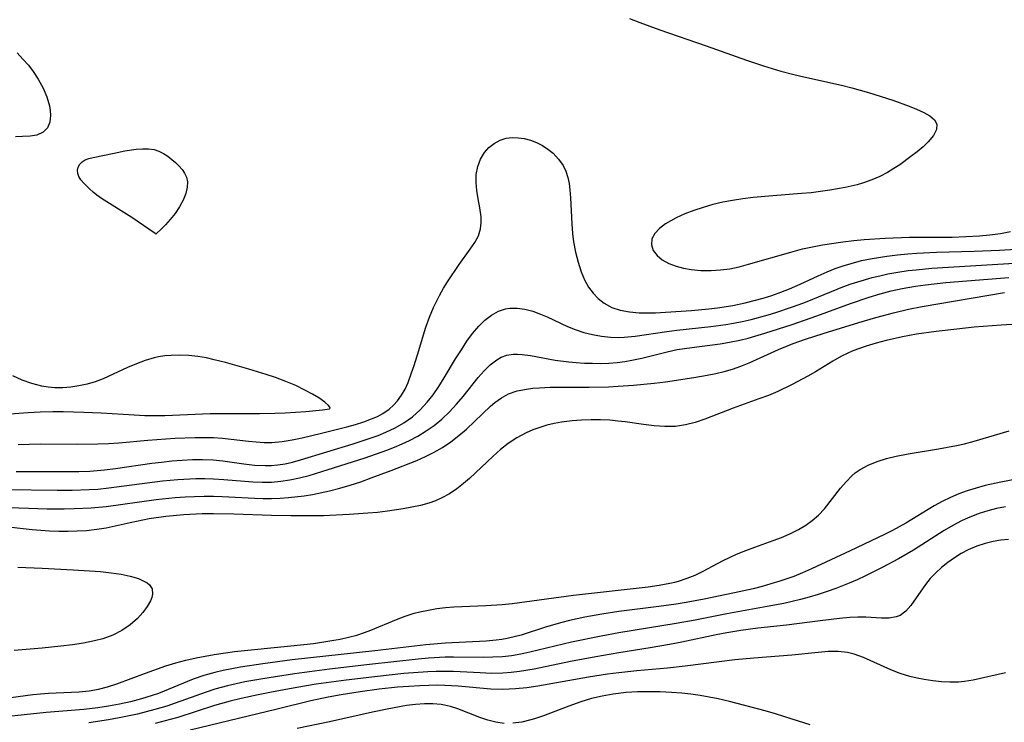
# Model space of a CAD drawing. Header units: inches. Extents: x 1073367 to 1082519, y 1569854 to 1574957.
# Tile 334 of 565: x 1081195 to 1081365, y 1570429 to 1570551. Entities that reach past the tile are written whole.
import ezdxf

# ---------------------------------------------------------------- set-up
doc = ezdxf.new("R2010")
doc.units = ezdxf.units.IN
doc.header["$MEASUREMENT"] = 0
doc.layers.add('CGG_CurvaNivelLidar_v1', color=7, linetype='Continuous', lineweight=30, true_color=0x008008)

msp = doc.modelspace()

# ---------------------------------------------------------------- linework, layer by layer
at = {"layer": 'CGG_CurvaNivelLidar_v1'}
for points in [[(1081300.4058, 1570550.7549, 78.5), (1081302.1731, 1570550.0488, 78.5), (1081305.6132, 1570548.7769, 78.5), (1081313.654, 1570546.0455, 78.5), (1081320.5831, 1570543.5763, 78.5), (1081323.534, 1570542.57, 78.5), (1081326.5199, 1570541.6524, 78.5), (1081328.8049, 1570541.0457, 78.5), (1081330.4909, 1570540.649, 78.5), (1081337.0019, 1570539.2428, 78.5), (1081338.8257, 1570538.7944, 78.5), (1081341.6744, 1570537.9907, 78.5), (1081345.9015, 1570536.6279, 78.5), (1081348.7465, 1570535.5967, 78.5), (1081349.9912, 1570535.0974, 78.5), (1081351.2543, 1570534.5214, 78.5), (1081352.3136, 1570533.9136, 78.5), (1081353.0953, 1570533.2523, 78.5), (1081353.5057, 1570532.5125, 78.5), (1081353.4366, 1570531.5669, 78.5), (1081352.9024, 1570530.5339, 78.5), (1081352.0176, 1570529.4567, 78.5), (1081351.1311, 1570528.5997, 78.5), (1081350.1215, 1570527.7402, 78.5), (1081349.0233, 1570526.8784, 78.5), (1081347.1042, 1570525.4905, 78.5), (1081346.0611, 1570524.8109, 78.5), (1081344.9791, 1570524.1701, 78.5), (1081343.6508, 1570523.4782, 78.5), (1081342.2746, 1570522.868, 78.5), (1081340.8543, 1570522.3522, 78.5), (1081339.759, 1570522.0328, 78.5), (1081337.6338, 1570521.5526, 78.5), (1081335.0235, 1570521.0926, 78.5), (1081333.4188, 1570520.8536, 78.5), (1081331.8013, 1570520.6535, 78.5), (1081330.127, 1570520.4929, 78.5), (1081325.1663, 1570520.1164, 78.5), (1081321.7649, 1570519.8008, 78.5), (1081319.9793, 1570519.5877, 78.5), (1081318.209, 1570519.3206, 78.5), (1081316.4922, 1570518.9882, 78.5), (1081314.8043, 1570518.5888, 78.5), (1081313.1024, 1570518.1111, 78.5), (1081311.4773, 1570517.5761, 78.5), (1081309.924, 1570516.9799, 78.5), (1081308.4677, 1570516.3218, 78.5), (1081307.5009, 1570515.8098, 78.5), (1081306.6157, 1570515.2657, 78.5), (1081305.5492, 1570514.4537, 78.5), (1081304.7375, 1570513.5837, 78.5), (1081304.2596, 1570512.6556, 78.5), (1081304.1868, 1570511.6642, 78.5), (1081304.495, 1570510.6803, 78.5), (1081305.1434, 1570509.7751, 78.5), (1081306.0434, 1570509.0447, 78.5), (1081307.1623, 1570508.4386, 78.5), (1081308.444, 1570507.9487, 78.5), (1081309.7078, 1570507.6054, 78.5), (1081311.0443, 1570507.3652, 78.5), (1081312.7341, 1570507.2208, 78.5), (1081314.47, 1570507.2115, 78.5), (1081316.0993, 1570507.3066, 78.5), (1081317.7291, 1570507.5196, 78.5), (1081319.3337, 1570507.8623, 78.5), (1081320.9337, 1570508.2939, 78.5), (1081328.2742, 1570510.4018, 78.5), (1081330.2759, 1570510.9333, 78.5), (1081332.0004, 1570511.3195, 78.5), (1081333.7397, 1570511.6473, 78.5), (1081337.2454, 1570512.1779, 78.5), (1081339.1682, 1570512.4121, 78.5), (1081340.9597, 1570512.5825, 78.5), (1081344.5558, 1570512.8111, 78.5), (1081348.8062, 1570512.9426, 78.5), (1081356.1529, 1570512.9971, 78.5), (1081358.5165, 1570513.0601, 78.5), (1081360.8579, 1570513.1919, 78.5), (1081362.6902, 1570513.3585, 78.5), (1081364.496, 1570513.5965, 78.5), (1081366.2655, 1570513.928, 78.5)], [(1081194.5108, 1570544.7972, 78), (1081195.534, 1570543.7473, 78), (1081196.4828, 1570542.6596, 78), (1081197.2816, 1570541.6117, 78), (1081198.187, 1570540.2544, 78), (1081199.0148, 1570538.7304, 78), (1081199.6619, 1570537.1926, 78), (1081200.1082, 1570535.6842, 78), (1081200.2626, 1570534.8295, 78), (1081200.3256, 1570534.013, 78), (1081200.211, 1570532.8254, 78), (1081199.7901, 1570531.8343, 78), (1081199.0032, 1570531.0852, 78), (1081197.9248, 1570530.6108, 78), (1081196.7562, 1570530.4028, 78), (1081195.4455, 1570530.3341, 78), (1081194.2767, 1570530.3312, 78)], [(1081194.7329, 1570477.1631, 78), (1081198.5035, 1570477.2414, 78), (1081204.9903, 1570477.1965, 78), (1081208.497, 1570477.2372, 78), (1081210.3034, 1570477.32, 78), (1081212.1067, 1570477.4445, 78), (1081217.1188, 1570477.8717, 78), (1081221.7713, 1570478.2173, 78), (1081225.3027, 1570478.3722, 78), (1081226.8952, 1570478.3806, 78), (1081228.4811, 1570478.3332, 78), (1081230.0407, 1570478.2233, 78), (1081234.5029, 1570477.7248, 78), (1081235.8656, 1570477.5909, 78), (1081237.2238, 1570477.5115, 78), (1081238.5775, 1570477.5142, 78), (1081240.3194, 1570477.6664, 78), (1081242.06, 1570477.9474, 78), (1081243.8051, 1570478.3068, 78), (1081247.1298, 1570479.081, 78), (1081251.5451, 1570480.1994, 78), (1081253.0067, 1570480.6074, 78), (1081254.4311, 1570481.0538, 78), (1081255.802, 1570481.5631, 78), (1081256.8002, 1570482.0107, 78), (1081257.7458, 1570482.5223, 78), (1081258.8363, 1570483.2688, 78), (1081259.5966, 1570483.9347, 78), (1081260.2771, 1570484.6789, 78), (1081260.9768, 1570485.6614, 78), (1081261.5758, 1570486.7322, 78), (1081262.0952, 1570487.8719, 78), (1081262.7133, 1570489.5071, 78), (1081263.1459, 1570490.7806, 78), (1081263.9595, 1570493.3945, 78), (1081264.751, 1570496.0791, 78), (1081265.1813, 1570497.4109, 78), (1081265.8194, 1570499.1286, 78), (1081266.5267, 1570500.8094, 78), (1081267.0109, 1570501.8695, 78), (1081267.5269, 1570502.9058, 78), (1081268.2209, 1570504.1402, 78), (1081268.9162, 1570505.244, 78), (1081270.9642, 1570508.2467, 78), (1081272.8528, 1570510.8717, 78), (1081273.631, 1570512.045, 78), (1081274.2556, 1570513.2225, 78), (1081274.6508, 1570514.4331, 78), (1081274.7608, 1570515.4536, 78), (1081274.7177, 1570516.5087, 78), (1081274.4941, 1570518.0343, 78), (1081274.1983, 1570519.6067, 78), (1081273.9759, 1570521.0081, 78), (1081273.8524, 1570522.4155, 78), (1081273.89, 1570523.804, 78), (1081274.1499, 1570525.1725, 78), (1081274.6303, 1570526.4555, 78), (1081275.3226, 1570527.6086, 78), (1081276.0927, 1570528.4694, 78), (1081276.9936, 1570529.18, 78), (1081277.9991, 1570529.7215, 78), (1081279.0878, 1570530.0661, 78), (1081280.0898, 1570530.1864, 78), (1081281.1242, 1570530.156, 78), (1081282.1951, 1570529.9913, 78), (1081283.2645, 1570529.7058, 78), (1081284.3143, 1570529.3081, 78), (1081285.3305, 1570528.8002, 78), (1081286.2906, 1570528.1885, 78), (1081287.1752, 1570527.4743, 78), (1081288.1176, 1570526.4718, 78), (1081288.8915, 1570525.3305, 78), (1081289.3618, 1570524.3487, 78), (1081289.7105, 1570523.302, 78), (1081289.9352, 1570522.2534, 78), (1081290.0834, 1570521.1635, 78), (1081290.207, 1570519.737, 78), (1081290.4246, 1570515.2724, 78), (1081290.5468, 1570513.578, 78), (1081290.7193, 1570512.1659, 78), (1081291.0491, 1570510.3752, 78), (1081291.4924, 1570508.6332, 78), (1081292.0459, 1570506.9619, 78), (1081292.617, 1570505.6058, 78), (1081293.3063, 1570504.3503, 78), (1081294.0869, 1570503.2892, 78), (1081294.9907, 1570502.3555, 78), (1081296.0086, 1570501.5644, 78), (1081297.332, 1570500.8417, 78), (1081298.7734, 1570500.3399, 78), (1081300.3848, 1570500.0428, 78), (1081302.0741, 1570499.9147, 78), (1081303.4742, 1570499.8891, 78), (1081304.9026, 1570499.9153, 78), (1081306.6113, 1570499.9989, 78), (1081311.1129, 1570500.3242, 78), (1081314.1003, 1570500.6026, 78), (1081315.5902, 1570500.7763, 78), (1081318.2647, 1570501.1846, 78), (1081320.3494, 1570501.6216, 78), (1081321.9151, 1570502.0097, 78), (1081323.4671, 1570502.4416, 78), (1081325.0027, 1570502.918, 78), (1081326.5185, 1570503.4423, 78), (1081328.0102, 1570504.021, 78), (1081329.8708, 1570504.84, 78), (1081332.9914, 1570506.3105, 78), (1081334.5664, 1570507.0065, 78), (1081335.9166, 1570507.5394, 78), (1081337.2872, 1570508.0189, 78), (1081338.6765, 1570508.4445, 78), (1081340.4903, 1570508.9116, 78), (1081342.3275, 1570509.2936, 78), (1081344.8856, 1570509.6968, 78), (1081346.6979, 1570509.9184, 78), (1081348.5193, 1570510.0928, 78), (1081350.0402, 1570510.2006, 78), (1081353.4502, 1570510.3501, 78), (1081359.9489, 1570510.549, 78), (1081364.3596, 1570510.7424, 78), (1081367.1896, 1570510.9083, 78)], [(1081194.3372, 1570472.4802, 77.5), (1081203.2865, 1570472.4588, 77.5), (1081205.1867, 1570472.4895, 77.5), (1081207.0827, 1570472.5642, 77.5), (1081209.6573, 1570472.7684, 77.5), (1081211.5308, 1570472.9896, 77.5), (1081217.8074, 1570473.903, 77.5), (1081219.4859, 1570474.1164, 77.5), (1081221.2697, 1570474.3046, 77.5), (1081223.0517, 1570474.4469, 77.5), (1081224.8294, 1570474.5334, 77.5), (1081226.5996, 1570474.5512, 77.5), (1081228.4125, 1570474.4795, 77.5), (1081230.0799, 1570474.3193, 77.5), (1081233.7202, 1570473.8045, 77.5), (1081235.5562, 1570473.5965, 77.5), (1081237.3894, 1570473.5052, 77.5), (1081238.4847, 1570473.5304, 77.5), (1081239.5721, 1570473.6258, 77.5), (1081240.8482, 1570473.8252, 77.5), (1081242.1172, 1570474.1025, 77.5), (1081243.5406, 1570474.4862, 77.5), (1081252.6403, 1570477.276, 77.5), (1081255.5363, 1570478.2165, 77.5), (1081256.9207, 1570478.7186, 77.5), (1081258.2755, 1570479.271, 77.5), (1081259.8664, 1570480.0336, 77.5), (1081261.3814, 1570480.9123, 77.5), (1081262.8458, 1570481.9548, 77.5), (1081264.2008, 1570483.1303, 77.5), (1081265.4327, 1570484.4356, 77.5), (1081266.4555, 1570485.7514, 77.5), (1081267.4355, 1570487.1806, 77.5), (1081268.3702, 1570488.6611, 77.5), (1081270.3221, 1570491.9226, 77.5), (1081271.3158, 1570493.5298, 77.5), (1081272.2673, 1570494.9792, 77.5), (1081273.2598, 1570496.3507, 77.5), (1081274.3151, 1570497.6066, 77.5), (1081275.3785, 1570498.6409, 77.5), (1081276.5115, 1570499.5087, 77.5), (1081277.7096, 1570500.1757, 77.5), (1081278.9724, 1570500.5951, 77.5), (1081279.672, 1570500.7008, 77.5), (1081280.9712, 1570500.7064, 77.5), (1081282.306, 1570500.5156, 77.5), (1081283.6606, 1570500.1662, 77.5), (1081285.0203, 1570499.6874, 77.5), (1081286.1468, 1570499.2098, 77.5), (1081289.6743, 1570497.5493, 77.5), (1081290.9748, 1570497.0085, 77.5), (1081292.4644, 1570496.5154, 77.5), (1081293.9935, 1570496.1354, 77.5), (1081295.5499, 1570495.8623, 77.5), (1081297.1227, 1570495.6954, 77.5), (1081298.414, 1570495.6441, 77.5), (1081299.4753, 1570495.6697, 77.5), (1081301.359, 1570495.8409, 77.5), (1081306.8457, 1570496.683, 77.5), (1081308.5438, 1570496.9152, 77.5), (1081314.4366, 1570497.5495, 77.5), (1081317.0572, 1570497.8844, 77.5), (1081318.3597, 1570498.0994, 77.5), (1081319.8849, 1570498.4075, 77.5), (1081321.4012, 1570498.7657, 77.5), (1081324.3289, 1570499.5631, 77.5), (1081325.6871, 1570499.9733, 77.5), (1081328.3828, 1570500.8628, 77.5), (1081330.5399, 1570501.6518, 77.5), (1081332.0517, 1570502.2489, 77.5), (1081337.2726, 1570504.3832, 77.5), (1081338.6972, 1570504.8956, 77.5), (1081339.8287, 1570505.2639, 77.5), (1081342.3157, 1570505.9768, 77.5), (1081343.6718, 1570506.3143, 77.5), (1081345.0374, 1570506.6144, 77.5), (1081346.787, 1570506.9366, 77.5), (1081348.5495, 1570507.1956, 77.5), (1081349.9113, 1570507.3546, 77.5), (1081352.6489, 1570507.5968, 77.5), (1081366.9273, 1570508.4936, 77.5)], [(1081192.51, 1570469.3871, 77), (1081201.426, 1570469.2494, 77), (1081204.0343, 1570469.26, 77), (1081206.9868, 1570469.3596, 77), (1081208.4586, 1570469.4605, 77), (1081210.3573, 1570469.6512, 77), (1081217.0029, 1570470.5522, 77), (1081219.6504, 1570470.8711, 77), (1081222.3005, 1570471.1074, 77), (1081225.4099, 1570471.2626, 77), (1081226.9614, 1570471.2772, 77), (1081228.4685, 1570471.2408, 77), (1081230.2331, 1570471.1311, 77), (1081235.2651, 1570470.6946, 77), (1081236.8825, 1570470.6331, 77), (1081238.4964, 1570470.6585, 77), (1081240.0989, 1570470.7903, 77), (1081241.6915, 1570471.0273, 77), (1081243.3565, 1570471.3823, 77), (1081245.0121, 1570471.8182, 77), (1081248.3155, 1570472.8232, 77), (1081254.6889, 1570474.8733, 77), (1081258.4577, 1570476.191, 77), (1081259.7703, 1570476.7089, 77), (1081261.0623, 1570477.2634, 77), (1081262.3296, 1570477.8573, 77), (1081263.775, 1570478.6137, 77), (1081265.2233, 1570479.4922, 77), (1081266.6068, 1570480.4607, 77), (1081267.9196, 1570481.5146, 77), (1081269.294, 1570482.7953, 77), (1081270.4988, 1570484.1033, 77), (1081271.6148, 1570485.4532, 77), (1081274.2159, 1570488.7236, 77), (1081275.2511, 1570489.8911, 77), (1081276.3179, 1570490.9319, 77), (1081277.4322, 1570491.7956, 77), (1081278.1786, 1570492.2269, 77), (1081279.1616, 1570492.5993, 77), (1081280.2557, 1570492.7709, 77), (1081281.0237, 1570492.7787, 77), (1081281.8155, 1570492.7218, 77), (1081283.2899, 1570492.5139, 77), (1081287.5074, 1570491.7467, 77), (1081289.8882, 1570491.4352, 77), (1081291.1884, 1570491.3152, 77), (1081292.5763, 1570491.224, 77), (1081293.9715, 1570491.1733, 77), (1081295.37, 1570491.1687, 77), (1081296.8246, 1570491.2204, 77), (1081298.2745, 1570491.3371, 77), (1081299.5481, 1570491.5, 77), (1081300.8127, 1570491.7178, 77), (1081302.5189, 1570492.0921, 77), (1081306.883, 1570493.1757, 77), (1081308.6373, 1570493.5381, 77), (1081311.1734, 1570493.9345, 77), (1081316.0579, 1570494.5642, 77), (1081317.6793, 1570494.8237, 77), (1081319.4309, 1570495.1806, 77), (1081320.8773, 1570495.5378, 77), (1081323.752, 1570496.3655, 77), (1081328.4711, 1570497.8856, 77), (1081332.7634, 1570499.3859, 77), (1081338.5554, 1570501.521, 77), (1081341.8217, 1570502.6115, 77), (1081343.6999, 1570503.1759, 77), (1081345.5897, 1570503.6759, 77), (1081347.496, 1570504.1014, 77), (1081349.8412, 1570504.5074, 77), (1081351.573, 1570504.742, 77), (1081355.0577, 1570505.1118, 77), (1081365.9479, 1570506.0296, 77)], [(1081191.5917, 1570466.3396, 76.5), (1081199.6998, 1570466.0587, 76.5), (1081202.6559, 1570466.0385, 76.5), (1081204.4157, 1570466.0662, 76.5), (1081207.3114, 1570466.1976, 76.5), (1081209.9097, 1570466.4401, 76.5), (1081218.5589, 1570467.657, 76.5), (1081221.833, 1570467.9851, 76.5), (1081223.5654, 1570468.103, 76.5), (1081225.209, 1570468.1777, 76.5), (1081226.8524, 1570468.2122, 76.5), (1081228.4948, 1570468.2004, 76.5), (1081229.9947, 1570468.1467, 76.5), (1081235.5968, 1570467.8491, 76.5), (1081237.0623, 1570467.8087, 76.5), (1081238.5263, 1570467.8105, 76.5), (1081239.9956, 1570467.8673, 76.5), (1081241.4623, 1570467.9754, 76.5), (1081244.1302, 1570468.2874, 76.5), (1081245.5959, 1570468.5285, 76.5), (1081248.5076, 1570469.1423, 76.5), (1081250.3224, 1570469.603, 76.5), (1081252.121, 1570470.1252, 76.5), (1081253.9244, 1570470.7225, 76.5), (1081255.7126, 1570471.3669, 76.5), (1081259.2122, 1570472.6848, 76.5), (1081263.597, 1570474.4059, 76.5), (1081265.1314, 1570475.0808, 76.5), (1081266.623, 1570475.8248, 76.5), (1081268.0565, 1570476.6592, 76.5), (1081269.5047, 1570477.6309, 76.5), (1081270.8882, 1570478.6819, 76.5), (1081272.2039, 1570479.8001, 76.5), (1081276.3735, 1570483.7772, 76.5), (1081277.0893, 1570484.3842, 76.5), (1081278.2435, 1570485.2211, 76.5), (1081279.4706, 1570485.8881, 76.5), (1081280.9796, 1570486.4039, 76.5), (1081282.5883, 1570486.7251, 76.5), (1081283.6811, 1570486.8675, 76.5), (1081284.8014, 1570486.966, 76.5), (1081286.6508, 1570487.0443, 76.5), (1081293.4056, 1570487.0732, 76.5), (1081296.7366, 1570487.1349, 76.5), (1081298.4095, 1570487.2023, 76.5), (1081301.0768, 1570487.3799, 76.5), (1081304.6558, 1570487.7185, 76.5), (1081306.5956, 1570487.9761, 76.5), (1081311.4793, 1570488.7336, 76.5), (1081313.8335, 1570489.1399, 76.5), (1081315.2972, 1570489.4322, 76.5), (1081316.7445, 1570489.7709, 76.5), (1081318.1705, 1570490.1707, 76.5), (1081319.6446, 1570490.6715, 76.5), (1081321.0884, 1570491.2488, 76.5), (1081326.1584, 1570493.5809, 76.5), (1081328.6954, 1570494.6018, 76.5), (1081330.8043, 1570495.3534, 76.5), (1081333.8403, 1570496.331, 76.5), (1081340.0055, 1570498.237, 76.5), (1081342.9704, 1570499.0965, 76.5), (1081345.9877, 1570499.9201, 76.5), (1081348.5961, 1570500.5446, 76.5), (1081350.9506, 1570501.0162, 76.5), (1081365.2196, 1570503.4216, 76.5)], [(1081367.3892, 1570497.9278, 76), (1081364.6041, 1570497.786, 76), (1081359.9484, 1570497.4069, 76), (1081356.9549, 1570497.0994, 76), (1081353.3923, 1570496.6836, 76), (1081350.0185, 1570496.2003, 76), (1081347.5622, 1570495.7508, 76), (1081344.7561, 1570495.1243, 76), (1081342.9931, 1570494.667, 76), (1081341.2637, 1570494.1517, 76), (1081338.9683, 1570493.3182, 76), (1081337.0345, 1570492.4204, 76), (1081335.5155, 1570491.5473, 76), (1081332.5404, 1570489.6835, 76), (1081331.2273, 1570488.9381, 76), (1081328.5275, 1570487.5387, 76), (1081325.9929, 1570486.3079, 76), (1081324.3931, 1570485.6357, 76), (1081322.7631, 1570485.0181, 76), (1081318.2903, 1570483.4154, 76), (1081313.3813, 1570481.5037, 76), (1081311.755, 1570480.9524, 76), (1081310.0536, 1570480.5269, 76), (1081308.3228, 1570480.2802, 76), (1081306.4856, 1570480.2348, 76), (1081304.6278, 1570480.3576, 76), (1081302.778, 1570480.5844, 76), (1081299.6474, 1570481.0392, 76), (1081298.3742, 1570481.2006, 76), (1081296.9767, 1570481.3352, 76), (1081295.3534, 1570481.4204, 76), (1081293.7288, 1570481.4332, 76), (1081292.1086, 1570481.3786, 76), (1081290.4987, 1570481.2577, 76), (1081288.6254, 1570481.0177, 76), (1081287.3605, 1570480.7718, 76), (1081286.1142, 1570480.4609, 76), (1081284.8936, 1570480.0912, 76), (1081283.6989, 1570479.6608, 76), (1081282.5359, 1570479.1656, 76), (1081280.922, 1570478.325, 76), (1081279.4058, 1570477.3344, 76), (1081278.072, 1570476.2666, 76), (1081276.7894, 1570475.1212, 76), (1081272.7287, 1570471.2953, 76), (1081271.6977, 1570470.3885, 76), (1081270.5079, 1570469.4691, 76), (1081269.2558, 1570468.6436, 76), (1081267.9424, 1570467.9259, 76), (1081266.8416, 1570467.4371, 76), (1081265.7055, 1570467.0281, 76), (1081264.2569, 1570466.6257, 76), (1081262.772, 1570466.3083, 76), (1081261.2602, 1570466.0427, 76), (1081258.5472, 1570465.6357, 76), (1081256.7993, 1570465.4183, 76), (1081255.18, 1570465.262, 76), (1081251.9167, 1570465.0412, 76), (1081247.4641, 1570464.8347, 76), (1081245.5979, 1570464.8028, 76), (1081241.859, 1570464.8336, 76), (1081238.5234, 1570464.9098, 76), (1081231.9899, 1570465.1339, 76), (1081228.4967, 1570465.1994, 76), (1081226.5262, 1570465.1697, 76), (1081223.357, 1570465.0073, 76), (1081220.2062, 1570464.702, 76), (1081217.3807, 1570464.2812, 76), (1081214.0925, 1570463.6282, 76), (1081209.9059, 1570462.704, 76), (1081208.3111, 1570462.4423, 76), (1081206.5152, 1570462.2521, 76), (1081204.9285, 1570462.1596, 76), (1081203.333, 1570462.1247, 76), (1081201.7316, 1570462.1394, 76), (1081200.1264, 1570462.199, 76), (1081197.1587, 1570462.4174, 76), (1081191.4413, 1570463.0218, 76)], [(1081188.4086, 1570482.1094, 78.5), (1081196.4347, 1570482.6859, 78.5), (1081198.4848, 1570482.7824, 78.5), (1081200.6736, 1570482.8315, 78.5), (1081202.4682, 1570482.8355, 78.5), (1081206.0537, 1570482.7632, 78.5), (1081209.0788, 1570482.6261, 78.5), (1081214.7457, 1570482.2559, 78.5), (1081216.6331, 1570482.1768, 78.5), (1081218.5031, 1570482.1578, 78.5), (1081220.0776, 1570482.1838, 78.5), (1081227.915, 1570482.4872, 78.5), (1081236.4435, 1570482.4996, 78.5), (1081239.0474, 1570482.5438, 78.5), (1081240.8765, 1570482.6119, 78.5), (1081244.4113, 1570482.8652, 78.5), (1081247.2873, 1570483.1596, 78.5), (1081248.5, 1570483.3358, 78.5), (1081248.6632, 1570483.4076, 78.5), (1081248.6078, 1570483.5836, 78.5), (1081248.3775, 1570483.8696, 78.5), (1081247.6969, 1570484.4596, 78.5), (1081246.6583, 1570485.1864, 78.5), (1081245.5612, 1570485.8572, 78.5), (1081244.2854, 1570486.553, 78.5), (1081242.6891, 1570487.3208, 78.5), (1081240.9655, 1570488.0519, 78.5), (1081239.1725, 1570488.7262, 78.5), (1081237.5887, 1570489.2596, 78.5), (1081234.5696, 1570490.1804, 78.5), (1081230.5523, 1570491.3271, 78.5), (1081228.6051, 1570491.8041, 78.5), (1081227.2624, 1570492.0968, 78.5), (1081225.7403, 1570492.3521, 78.5), (1081224.2074, 1570492.5181, 78.5), (1081222.6714, 1570492.5886, 78.5), (1081221.1397, 1570492.5518, 78.5), (1081220.0385, 1570492.4488, 78.5), (1081218.9468, 1570492.274, 78.5), (1081218.2405, 1570492.1178, 78.5), (1081216.6786, 1570491.6579, 78.5), (1081215.1403, 1570491.083, 78.5), (1081213.6207, 1570490.4328, 78.5), (1081209.396, 1570488.5066, 78.5), (1081208.0137, 1570487.9808, 78.5), (1081206.626, 1570487.5713, 78.5), (1081205.2145, 1570487.2664, 78.5), (1081203.8213, 1570487.0638, 78.5), (1081202.4218, 1570486.9588, 78.5), (1081201.0233, 1570486.9605, 78.5), (1081199.8943, 1570487.0496, 78.5), (1081198.775, 1570487.2265, 78.5), (1081197.0867, 1570487.6729, 78.5), (1081195.4208, 1570488.2858, 78.5), (1081193.7678, 1570489.0131, 78.5)], [(1081190.836, 1570433.0944, 76), (1081197.2684, 1570433.9351, 76), (1081198.5492, 1570434.0656, 76), (1081199.9745, 1570434.1653, 76), (1081205.2606, 1570434.3966, 76), (1081206.9943, 1570434.5733, 76), (1081208.5752, 1570434.854, 76), (1081210.1717, 1570435.2762, 76), (1081211.7509, 1570435.7989, 76), (1081216.705, 1570437.6612, 76), (1081220.2391, 1570438.9067, 76), (1081221.9737, 1570439.4412, 76), (1081223.7062, 1570439.8884, 76), (1081225.4586, 1570440.277, 76), (1081228.584, 1570440.8705, 76), (1081230.5615, 1570441.1678, 76), (1081232.1093, 1570441.3613, 76), (1081241.8343, 1570442.3401, 76), (1081245.7628, 1570442.7933, 76), (1081248.9254, 1570443.2676, 76), (1081250.3781, 1570443.5396, 76), (1081251.8121, 1570443.8554, 76), (1081253.2225, 1570444.2261, 76), (1081254.6035, 1570444.6652, 76), (1081255.68, 1570445.0698, 76), (1081260.1239, 1570446.9414, 76), (1081261.6254, 1570447.5049, 76), (1081263.151, 1570447.9857, 76), (1081264.1602, 1570448.2426, 76), (1081265.6193, 1570448.5501, 76), (1081267.0982, 1570448.795, 76), (1081268.5923, 1570448.9767, 76), (1081269.9928, 1570449.0901, 76), (1081275.5464, 1570449.3129, 76), (1081278.3498, 1570449.489, 76), (1081280.1213, 1570449.6981, 76), (1081290.6916, 1570451.1213, 76), (1081303.5803, 1570452.5477, 76), (1081305.4808, 1570452.8269, 76), (1081307.3479, 1570453.1843, 76), (1081308.2163, 1570453.3906, 76), (1081308.8666, 1570453.5659, 76), (1081310.3306, 1570454.0328, 76), (1081311.7467, 1570454.5965, 76), (1081312.9872, 1570455.194, 76), (1081316.5661, 1570457.0868, 76), (1081318.9038, 1570458.1848, 76), (1081320.4635, 1570458.8391, 76), (1081322.042, 1570459.4405, 76), (1081325.1917, 1570460.5365, 76), (1081326.6578, 1570461.0896, 76), (1081328.0843, 1570461.7014, 76), (1081329.6126, 1570462.4742, 76), (1081330.8372, 1570463.2034, 76), (1081331.9831, 1570464.0121, 76), (1081333.0295, 1570464.9156, 76), (1081334.0686, 1570466.0442, 76), (1081336.8469, 1570469.5987, 76), (1081337.8046, 1570470.7142, 76), (1081338.8282, 1570471.7402, 76), (1081339.3995, 1570472.2261, 76), (1081340.2403, 1570472.8223, 76), (1081341.6495, 1570473.5922, 76), (1081343.1724, 1570474.2198, 76), (1081344.7815, 1570474.7282, 76), (1081346.4553, 1570475.1322, 76), (1081348.5558, 1570475.5115, 76), (1081353.81, 1570476.3746, 76), (1081356.9137, 1570476.9696, 76), (1081358.2859, 1570477.2804, 76), (1081359.9706, 1570477.7279, 76), (1081365.9824, 1570479.5028, 76)], [(1081367.2664, 1570471.1687, 76.5), (1081364.582, 1570470.6634, 76.5), (1081361.8478, 1570470.0467, 76.5), (1081360.2998, 1570469.6265, 76.5), (1081358.7755, 1570469.1463, 76.5), (1081357.2945, 1570468.6031, 76.5), (1081355.8458, 1570467.9901, 76.5), (1081354.4338, 1570467.3038, 76.5), (1081353.0442, 1570466.5345, 76.5), (1081348.1223, 1570463.5448, 76.5), (1081345.8202, 1570462.2937, 76.5), (1081344.4543, 1570461.6027, 76.5), (1081338.5239, 1570458.7547, 76.5), (1081331.8367, 1570455.6481, 76.5), (1081330.3051, 1570454.9814, 76.5), (1081328.759, 1570454.3559, 76.5), (1081326.3574, 1570453.5118, 76.5), (1081324.8319, 1570453.0487, 76.5), (1081323.2929, 1570452.6244, 76.5), (1081321.7433, 1570452.2318, 76.5), (1081318.5249, 1570451.5001, 76.5), (1081313.2681, 1570450.4253, 76.5), (1081310.1668, 1570449.858, 76.5), (1081308.4585, 1570449.5791, 76.5), (1081305.4432, 1570449.1605, 76.5), (1081298.531, 1570448.2939, 76.5), (1081295.6198, 1570447.8524, 76.5), (1081292.6646, 1570447.3138, 76.5), (1081290.0045, 1570446.7353, 76.5), (1081288.6896, 1570446.4078, 76.5), (1081286.0338, 1570445.6409, 76.5), (1081281.6613, 1570444.2211, 76.5), (1081280.4548, 1570443.8932, 76.5), (1081279.2365, 1570443.6184, 76.5), (1081278.3052, 1570443.4515, 76.5), (1081277.3286, 1570443.317, 76.5), (1081275.5967, 1570443.1555, 76.5), (1081268.5522, 1570442.8417, 76.5), (1081265.1546, 1570442.5439, 76.5), (1081256.3762, 1570441.4987, 76.5), (1081242.0577, 1570439.924, 76.5), (1081236.9914, 1570439.2814, 76.5), (1081233.135, 1570438.6968, 76.5), (1081230.1549, 1570438.1144, 76.5), (1081228.6845, 1570437.7593, 76.5), (1081226.818, 1570437.2236, 76.5), (1081224.9841, 1570436.5979, 76.5), (1081218.939, 1570434.1581, 76.5), (1081217.8719, 1570433.7792, 76.5), (1081216.0235, 1570433.2042, 76.5), (1081214.1473, 1570432.7075, 76.5), (1081212.2492, 1570432.28, 76.5), (1081210.3336, 1570431.9185, 76.5), (1081208.4619, 1570431.6313, 76.5), (1081206.0733, 1570431.3528, 76.5), (1081199.567, 1570430.831, 76.5), (1081191.9358, 1570430.0461, 76.5)], [(1081365.3788, 1570466.3886, 77), (1081363.8342, 1570466.0743, 77), (1081362.3075, 1570465.6814, 77), (1081360.8032, 1570465.2124, 77), (1081358.9008, 1570464.4867, 77), (1081357.7716, 1570463.9695, 77), (1081356.287, 1570463.1835, 77), (1081354.7687, 1570462.2883, 77), (1081349.4458, 1570458.9158, 77), (1081346.8794, 1570457.4042, 77), (1081344.0606, 1570455.8814, 77), (1081341.2022, 1570454.452, 77), (1081339.7559, 1570453.7825, 77), (1081338.3681, 1570453.1852, 77), (1081336.0738, 1570452.291, 77), (1081334.5484, 1570451.7484, 77), (1081333.0092, 1570451.2424, 77), (1081331.4564, 1570450.7764, 77), (1081329.9602, 1570450.3724, 77), (1081327.0408, 1570449.6982, 77), (1081324.1999, 1570449.1434, 77), (1081317.2225, 1570447.8911, 77), (1081311.7603, 1570446.8151, 77), (1081308.4572, 1570446.198, 77), (1081298.5314, 1570444.6116, 77), (1081295.4591, 1570444.0612, 77), (1081290.3492, 1570442.9991, 77), (1081283.1405, 1570441.2547, 77), (1081281.5949, 1570440.9322, 77), (1081280.0129, 1570440.6664, 77), (1081278.4238, 1570440.4814, 77), (1081276.7579, 1570440.3847, 77), (1081275.0843, 1570440.3573, 77), (1081269.9778, 1570440.3993, 77), (1081268.4982, 1570440.3828, 77), (1081265.6317, 1570440.2354, 77), (1081263.8424, 1570440.0824, 77), (1081255.4471, 1570439.1666, 77), (1081248.498, 1570438.3484, 77), (1081242.4688, 1570437.5345, 77), (1081236.9774, 1570436.682, 77), (1081233.9176, 1570436.1171, 77), (1081232.3907, 1570435.793, 77), (1081230.8741, 1570435.438, 77), (1081228.7126, 1570434.8594, 77), (1081227.2, 1570434.3853, 77), (1081221.8314, 1570432.4399, 77), (1081220.3871, 1570431.9516, 77), (1081218.3483, 1570431.3404, 77), (1081216.8454, 1570430.9454, 77), (1081215.3312, 1570430.585, 77), (1081212.1855, 1570429.9292, 77), (1081210.3398, 1570429.5961, 77), (1081206.9151, 1570429.0561, 77)], [(1081365.9134, 1570460.7167, 77.5), (1081364.5852, 1570460.619, 77.5), (1081363.2391, 1570460.3799, 77.5), (1081361.8846, 1570460.035, 77.5), (1081360.3946, 1570459.5562, 77.5), (1081358.9338, 1570458.9543, 77.5), (1081357.714, 1570458.3149, 77.5), (1081356.5392, 1570457.5799, 77.5), (1081355.4124, 1570456.7695, 77.5), (1081354.3255, 1570455.8871, 77.5), (1081353.3046, 1570454.9532, 77.5), (1081352.3636, 1570453.9746, 77.5), (1081351.5201, 1570452.9561, 77.5), (1081349.0245, 1570449.3327, 77.5), (1081348.1397, 1570448.3338, 77.5), (1081347.1435, 1570447.6092, 77.5), (1081346.5009, 1570447.3545, 77.5), (1081345.2875, 1570447.164, 77.5), (1081343.9528, 1570447.1728, 77.5), (1081341.2088, 1570447.2938, 77.5), (1081339.8522, 1570447.292, 77.5), (1081338.4495, 1570447.2389, 77.5), (1081336.6887, 1570447.0997, 77.5), (1081333.3129, 1570446.7112, 77.5), (1081327.5326, 1570445.9575, 77.5), (1081322.5774, 1570445.3947, 77.5), (1081319.6322, 1570445.0113, 77.5), (1081317.1817, 1570444.6042, 77.5), (1081315.3801, 1570444.2548, 77.5), (1081309.3998, 1570442.973, 77.5), (1081307.3243, 1570442.5761, 77.5), (1081303.945, 1570442.0009, 77.5), (1081298.5288, 1570441.1571, 77.5), (1081294.5754, 1570440.4908, 77.5), (1081290.2105, 1570439.6617, 77.5), (1081283.917, 1570438.3539, 77.5), (1081281.3553, 1570437.9257, 77.5), (1081279.9107, 1570437.7501, 77.5), (1081278.4638, 1570437.6403, 77.5), (1081276.5275, 1570437.6103, 77.5), (1081274.5864, 1570437.6753, 77.5), (1081269.9362, 1570437.9174, 77.5), (1081268.4768, 1570437.9465, 77.5), (1081266.9896, 1570437.9289, 77.5), (1081265.5, 1570437.8699, 77.5), (1081261.3985, 1570437.567, 77.5), (1081256.8087, 1570437.0911, 77.5), (1081251.3896, 1570436.4351, 77.5), (1081246.2358, 1570435.7145, 77.5), (1081242.8889, 1570435.1705, 77.5), (1081238.512, 1570434.3818, 77.5), (1081236.2088, 1570433.9251, 77.5), (1081233.23, 1570433.263, 77.5), (1081231.3695, 1570432.7975, 77.5), (1081228.6243, 1570432.0311, 77.5), (1081222.2844, 1570429.9996, 77.5), (1081220.9968, 1570429.6202, 77.5), (1081218.3987, 1570428.937, 77.5)], [(1081194.6355, 1570455.9382, 75.5), (1081198.8685, 1570455.8023, 75.5), (1081204.2054, 1570455.5246, 75.5), (1081208.9451, 1570455.1869, 75.5), (1081210.7749, 1570455.0038, 75.5), (1081212.4958, 1570454.7465, 75.5), (1081214.0923, 1570454.404, 75.5), (1081215.5128, 1570453.9712, 75.5), (1081216.6883, 1570453.4355, 75.5), (1081217.0186, 1570453.2244, 75.5), (1081217.3864, 1570452.9169, 75.5), (1081217.8585, 1570452.1862, 75.5), (1081217.9346, 1570451.3113, 75.5), (1081217.8067, 1570450.7406, 75.5), (1081217.571, 1570450.1447, 75.5), (1081217.0006, 1570449.1411, 75.5), (1081216.2402, 1570448.1195, 75.5), (1081215.3253, 1570447.1121, 75.5), (1081214.0788, 1570445.9909, 75.5), (1081212.6555, 1570445.0062, 75.5), (1081211.0569, 1570444.2152, 75.5), (1081209.3237, 1570443.5955, 75.5), (1081207.9083, 1570443.214, 75.5), (1081206.0186, 1570442.8301, 75.5), (1081204.079, 1570442.5334, 75.5), (1081202.1081, 1570442.297, 75.5), (1081198.8555, 1570441.9866, 75.5), (1081194.0161, 1570441.5861, 75.5)], [(1081365.3735, 1570437.677, 78), (1081359.7628, 1570436.415, 78), (1081358.2914, 1570436.1841, 78), (1081357.2364, 1570436.0895, 78), (1081355.7679, 1570436.0646, 78), (1081354.2888, 1570436.1441, 78), (1081352.8063, 1570436.3075, 78), (1081351.3273, 1570436.5386, 78), (1081350.0892, 1570436.7803, 78), (1081348.8646, 1570437.0779, 78), (1081347.1887, 1570437.6047, 78), (1081345.5511, 1570438.2343, 78), (1081340.804, 1570440.3612, 78), (1081339.2309, 1570440.931, 78), (1081338.0842, 1570441.213, 78), (1081336.4383, 1570441.3868, 78), (1081334.7461, 1570441.3642, 78), (1081333.013, 1570441.2225, 78), (1081328.4154, 1570440.7474, 78), (1081321.8692, 1570440.2411, 78), (1081318.589, 1570439.9465, 78), (1081315.9006, 1570439.6195, 78), (1081310.0197, 1570438.8359, 78), (1081306.9342, 1570438.5118, 78), (1081301.6649, 1570438.0328, 78), (1081298.5419, 1570437.7, 78), (1081296.6033, 1570437.4444, 78), (1081293.2809, 1570436.9303, 78), (1081284.521, 1570435.3819, 78), (1081282.6122, 1570435.1109, 78), (1081280.7044, 1570434.9142, 78), (1081278.512, 1570434.8177, 78), (1081276.3943, 1570434.8853, 78), (1081270.7903, 1570435.3913, 78), (1081268.451, 1570435.5287, 78), (1081267.2576, 1570435.5494, 78), (1081264.1459, 1570435.4747, 78), (1081262.2265, 1570435.3603, 78), (1081260.3052, 1570435.2043, 78), (1081257.1063, 1570434.868, 78), (1081253.8075, 1570434.4367, 78), (1081250.5198, 1570433.9187, 78), (1081248.3055, 1570433.5074, 78), (1081245.3134, 1570432.8478, 78), (1081239.4979, 1570431.4035, 78), (1081224.4584, 1570427.7875, 78)], [(1081331.6249, 1570428.6931, 78.5), (1081328.5023, 1570429.72, 78.5), (1081325.6323, 1570430.5963, 78.5), (1081323.8323, 1570431.1084, 78.5), (1081317.6782, 1570432.7351, 78.5), (1081315.7162, 1570433.2018, 78.5), (1081314.1534, 1570433.5206, 78.5), (1081312.5822, 1570433.7915, 78.5), (1081311.0044, 1570434.0146, 78.5), (1081309.4212, 1570434.1874, 78.5), (1081307.6252, 1570434.3217, 78.5), (1081305.6636, 1570434.4109, 78.5), (1081303.7022, 1570434.4415, 78.5), (1081301.7451, 1570434.4047, 78.5), (1081299.7965, 1570434.2848, 78.5), (1081297.5416, 1570434.0144, 78.5), (1081295.6661, 1570433.6747, 78.5), (1081293.8157, 1570433.2383, 78.5), (1081291.9978, 1570432.7042, 78.5), (1081289.8691, 1570431.9465, 78.5), (1081285.4996, 1570430.2699, 78.5), (1081283.9762, 1570429.7539, 78.5), (1081283.3043, 1570429.555, 78.5), (1081281.7603, 1570429.1898, 78.5), (1081280.223, 1570428.9799, 78.5)], [(1081278.6995, 1570428.9647, 78.5), (1081277.2807, 1570429.1561, 78.5), (1081275.8802, 1570429.5109, 78.5), (1081274.4975, 1570429.9823, 78.5), (1081270.7248, 1570431.4788, 78.5), (1081269.4349, 1570431.8875, 78.5), (1081268.4177, 1570432.1219, 78.5), (1081267.8402, 1570432.2183, 78.5), (1081266.4068, 1570432.3531, 78.5), (1081264.9497, 1570432.358, 78.5), (1081263.3967, 1570432.2407, 78.5), (1081261.8286, 1570432.0316, 78.5), (1081258.4976, 1570431.4384, 78.5), (1081255.9803, 1570430.9076, 78.5), (1081248.5072, 1570429.2289, 78.5), (1081242.9543, 1570428.1, 78.5)]]:
    msp.add_polyline3d(points, dxfattribs=at)
msp.add_polyline3d([(1081218.5, 1570513.486, 78), (1081218.3803, 1570513.6027, 78), (1081217.319, 1570514.3713, 78), (1081214.3846, 1570516.3566, 78), (1081209.0879, 1570519.6745, 78), (1081208.3218, 1570520.2184, 78), (1081207.6593, 1570520.7513, 78), (1081207.0437, 1570521.3005, 78), (1081205.9776, 1570522.3789, 78), (1081205.5503, 1570522.901, 78), (1081205.22, 1570523.4233, 78), (1081205.0175, 1570523.9503, 78), (1081204.9716, 1570524.5246, 78), (1081205.0917, 1570525.0796, 78), (1081205.3617, 1570525.5848, 78), (1081205.7752, 1570526.0076, 78), (1081206.3091, 1570526.3165, 78), (1081206.9478, 1570526.5489, 78), (1081207.6648, 1570526.7359, 78), (1081211.2907, 1570527.5057, 78), (1081213.1586, 1570527.864, 78), (1081215.1177, 1570528.1636, 78), (1081216.1806, 1570528.2567, 78), (1081217.2121, 1570528.2543, 78), (1081218.199, 1570528.1107, 78), (1081219.0285, 1570527.8319, 78), (1081219.8173, 1570527.434, 78), (1081220.5708, 1570526.9489, 78), (1081221.2909, 1570526.4022, 78), (1081221.9215, 1570525.8608, 78), (1081222.5083, 1570525.2877, 78), (1081223.0329, 1570524.6825, 78), (1081223.4708, 1570524.0421, 78), (1081223.7905, 1570523.3603, 78), (1081223.9759, 1570522.5367, 78), (1081223.943, 1570521.5897, 78), (1081223.6828, 1570520.5119, 78), (1081223.2253, 1570519.3656, 78), (1081222.6021, 1570518.2117, 78), (1081221.8202, 1570517.0605, 78), (1081220.9761, 1570516.0031, 78), (1081220.1484, 1570515.0784, 78), (1081219.5009, 1570514.4126, 78)], close=True, dxfattribs=at)

doc.saveas('drawing.dxf')
